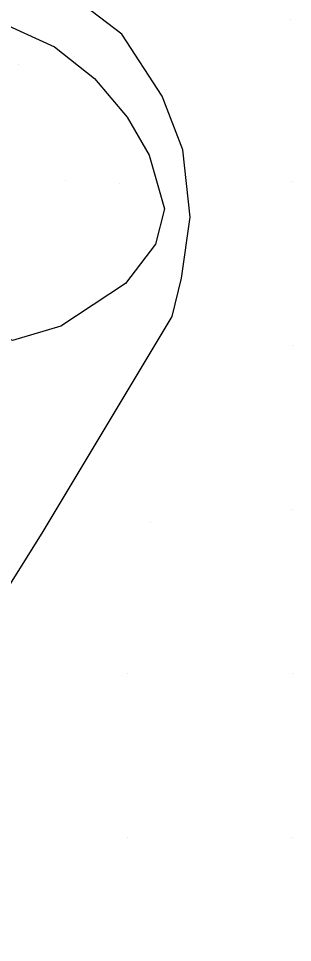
# Model space of a CAD drawing. Extents: x 2062781 to 2066835, y 358981 to 366501.
# Drawn here: x 2065686.3 to 2065719.6, y 364495.9 to 364608.5 of the extents above; entities that cross this region are included whole.
import ezdxf

# ---------------------------------------------------------------- set-up
doc = ezdxf.new("R2010")
doc.units = 0
doc.layers.add('PH Exist DTM Breakline', color=7, linetype='Continuous')
doc.layers.add('PH Exist DTM Point', color=7, linetype='Continuous')

msp = doc.modelspace()

# ---------------------------------------------------------------- linework, layer by layer
at = {"layer": 'PH Exist DTM Breakline'}
for points in [[(2065704.96, 364572.17), (2065706.13, 364576.85), (2065707.18, 364584.29), (2065706.26, 364592.47), (2065703.74, 364599.03), (2065698.84, 364606.58), (2065693.4, 364610.71), (2065689.35, 364612.94), (2065659.55, 364628.88), (2065653.93, 364630.4), (2065646.2, 364630.02), (2065640.16, 364629.11), (2065634, 364626.73), (2065627.77, 364622.24), (2065621.61, 364614.94), (2065613.9, 364604.53), (2065607.43, 364592.58), (2065601.04, 364580.17), (2065592.64, 364564.15), (2065580.5, 364541.95)], [(2065619.19, 364584.28), (2065617.22, 364586.76), (2065621.27, 364595.82), (2065625.76, 364606.72), (2065628.91, 364615.32), (2065631.99, 364619.55), (2065636.19, 364623.04), (2065642.8, 364625.11), (2065646.67, 364625.16), (2065690.68, 364605.03), (2065695.53, 364601.16), (2065699.52, 364596.46), (2065702.16, 364591.83), (2065704.05, 364585.32), (2065702.96, 364580.98), (2065699.3, 364576.19), (2065691.44, 364571.02), (2065685.54, 364569.28), (2065679.52, 364572.22)], [(2065606.41, 364378.08), (2065616.85, 364403.93), (2065632.33, 364431.08), (2065650.89, 364469.21), (2065659.42, 364491.29), (2065668.64, 364513), (2065689.3, 364546), (2065704.96, 364572.17)]]:
    msp.add_lwpolyline(points, dxfattribs=at)
at = {"layer": 'PH Exist DTM Point'}
for p, q in [((2065719.35, 364608.36), (2065719.35, 364608.36)), ((2065686.3, 364602.88), (2065686.3, 364602.88)), ((2065692.06, 364588.73), (2065692.06, 364588.73)), ((2065698.57, 364588.33), (2065698.57, 364588.33)), ((2065719.61, 364588.63), (2065719.61, 364588.63)), ((2065719.57, 364568.66), (2065719.57, 364568.66)), ((2065719.57, 364548.66), (2065719.57, 364548.66)), ((2065702.33, 364547.11), (2065702.33, 364547.11)), ((2065699.57, 364528.66), (2065699.57, 364528.66)), ((2065719.57, 364528.66), (2065719.57, 364528.66)), ((2065699.57, 364508.66), (2065699.57, 364508.66)), ((2065719.57, 364508.66), (2065719.57, 364508.66))]:
    msp.add_line(p, q, dxfattribs=at)

doc.saveas('drawing.dxf')
